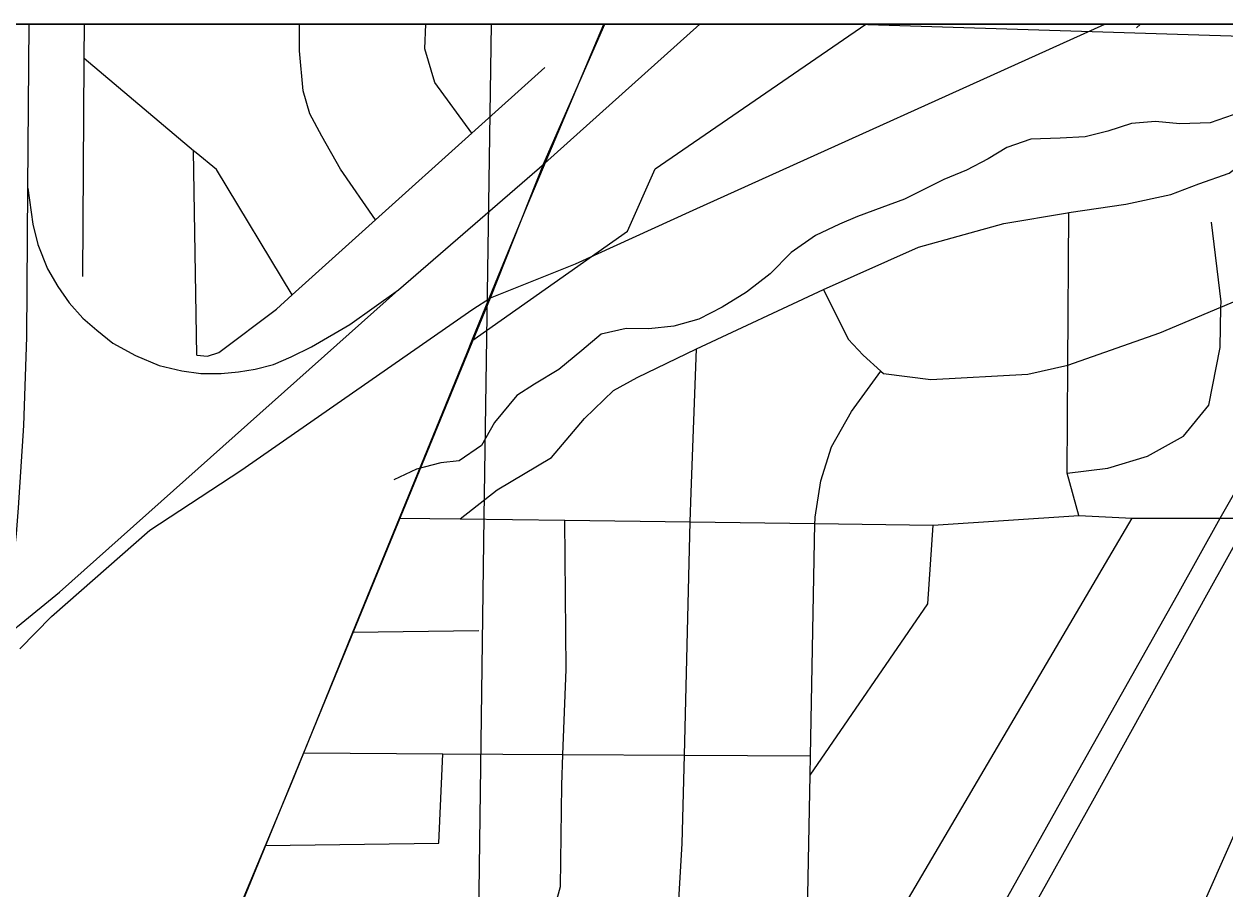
# Model space of a CAD drawing. Extents: x 0 to 34, y 0 to 22.
# Drawn here: x 4.259 to 4.896, y 20.441 to 20.9 of the extents above; entities that cross this region are included whole.
import ezdxf

# ---------------------------------------------------------------- set-up
doc = ezdxf.new("R2010")
doc.units = 0
for name, color, linetype in [('GM_X_City_Street', 7, 'Continuous'), ('GM_X_Corporation', 7, 'Continuous'), ('GM_X_Minor_River', 7, 'Continuous'), ('GM_X_Rail_Line', 7, 'Continuous'), ('GM_X_State_Route', 7, 'Continuous'), ('GM_X_US_Route', 7, 'Continuous'), ('SH_Data', 7, 'Continuous')]:
    doc.layers.add(name, color=color, linetype=linetype)

msp = doc.modelspace()

# ---------------------------------------------------------------- linework, layer by layer
at = {"layer": 'GM_X_City_Street'}
for p, q in [((4.84958, 20.89793), (4.85165, 20.9)), ((4.35053, 20.72416), (4.3488, 20.83273)), ((4.43343, 20.57701), (4.5003, 20.57791))]:
    msp.add_line(p, q, dxfattribs=at)
for points in [[(4.28992, 20.76597), (4.29071, 20.88042), (4.29071, 20.8817), (4.29084, 20.9)], [(4.44543, 20.79596), (4.42679, 20.8229), (4.41684, 20.8405), (4.41059, 20.85234), (4.40699, 20.86453), (4.40503, 20.88581), (4.40501, 20.9)], [(4.49654, 20.84196), (4.47696, 20.86889), (4.47155, 20.8868), (4.47207, 20.9)], [(4.49655, 20.73175), (4.57923, 20.79), (4.59391, 20.8231), (4.70574, 20.9)], [(4.40122, 20.75618), (4.36103, 20.82267), (4.3502, 20.83154), (4.3488, 20.83273), (4.29071, 20.8817)], [(4.35053, 20.72416), (4.35619, 20.7237), (4.36226, 20.72551), (4.39283, 20.74862), (4.40122, 20.75618), (4.44543, 20.79596), (4.49654, 20.84196), (4.53526, 20.87682)], [(4.49045, 20.63725), (4.51007, 20.65267), (4.53882, 20.6698), (4.55634, 20.69062), (4.57181, 20.70543), (4.58445, 20.71233), (4.61584, 20.72753), (4.68334, 20.75901), (4.73384, 20.78154), (4.77909, 20.79411), (4.81284, 20.79974), (4.81352, 20.79984), (4.84392, 20.8043), (4.86785, 20.80941), (4.88272, 20.81512), (4.89872, 20.8208), (4.91603, 20.83366), (4.92915, 20.84472), (4.94552, 20.85002), (4.97764, 20.85076)], [(4.81897, 20.63908), (4.81265, 20.66156), (4.81301, 20.71882), (4.81352, 20.79984)], [(4.81265, 20.66156), (4.83439, 20.66415), (4.85531, 20.67055), (4.87444, 20.68117), (4.88802, 20.6976), (4.89396, 20.72822), (4.8944, 20.74965), (4.89447, 20.7525), (4.88931, 20.79473)], [(4.68334, 20.75901), (4.69637, 20.73275), (4.70446, 20.72422), (4.71385, 20.71567), (4.71517, 20.71447), (4.74039, 20.7112), (4.79183, 20.71413), (4.81301, 20.71882), (4.86186, 20.73596), (4.8944, 20.74965), (4.93514, 20.7668)], [(4.48304, 20.13795), (4.50073, 20.18626), (4.51426, 20.21863), (4.52763, 20.24303), (4.54129, 20.26216), (4.54204, 20.26323), (4.55789, 20.27998), (4.56797, 20.29192), (4.57653, 20.30314), (4.5856, 20.32079), (4.59755, 20.35015), (4.60158, 20.36183), (4.6035, 20.3851), (4.60361, 20.38646), (4.60829, 20.46492), (4.60946, 20.51176), (4.6124, 20.62851), (4.61258, 20.63565), (4.61297, 20.65117), (4.61584, 20.72753)], [(4.67386, 20.3831), (4.67617, 20.50112), (4.67637, 20.51137), (4.67878, 20.63477), (4.67883, 20.6371), (4.67884, 20.63807), (4.6819, 20.65737), (4.68757, 20.67547), (4.69818, 20.69423), (4.71385, 20.71567)], [(4.45817, 20.63767), (4.49045, 20.63725), (4.54592, 20.63652), (4.61258, 20.63565), (4.67878, 20.63477), (4.74151, 20.63395), (4.81897, 20.63908), (4.84719, 20.63765), (4.894, 20.63765), (4.9096, 20.63765), (4.9793, 20.63661), (5.10098, 20.63391), (5.21933, 20.63164)], [(4.53668, 20.41688), (4.54372, 20.44206), (4.54431, 20.49592), (4.54491, 20.51214), (4.54659, 20.55732), (4.54592, 20.63652)], [(4.70523, 20.3981), (4.71127, 20.40652), (4.84719, 20.63765)], [(4.67617, 20.50112), (4.73874, 20.59208), (4.74151, 20.63395)], [(4.38691, 20.46376), (4.47901, 20.46513), (4.48122, 20.51252)], [(4.40731, 20.51296), (4.48122, 20.51252), (4.54491, 20.51214), (4.60946, 20.51176), (4.67637, 20.51137)]]:
    msp.add_lwpolyline(points, dxfattribs=at)
at = {"layer": 'GM_X_Corporation'}
msp.add_lwpolyline([(5.89055, 20.9), (2.1, 20.9)], dxfattribs=at)
msp.add_lwpolyline([(5.89055, 20.9), (2.1, 20.9)], dxfattribs=at)
msp.add_lwpolyline([(5.89055, 20.9), (2.1, 20.9)], dxfattribs=at)
for points in [[(4.50693, 20.9), (3.50468, 20.9), (3.50213, 20.50445), (3.8703, 19.88494), (3.98475, 19.88335), (3.99125, 20.13866), (3.99673, 20.41029), (4.49976, 20.38615), (4.50309, 20.63808)], [(5.33682, 20.9), (4.70127, 20.9), (5.33083, 20.88031), (5.33362, 20.88927), (5.33673, 20.8995)]]:
    msp.add_lwpolyline(points, close=True, dxfattribs=at)
at = {"layer": 'GM_X_Minor_River'}
msp.add_lwpolyline([(4.90086, 20.85169), (4.88874, 20.8476), (4.87249, 20.84696), (4.85966, 20.84819), (4.8468, 20.84715), (4.83431, 20.84307), (4.8222, 20.84012), (4.80897, 20.83946), (4.79347, 20.83881), (4.7806, 20.83435), (4.77073, 20.82835), (4.75935, 20.82237), (4.74722, 20.81752), (4.73774, 20.81266), (4.72636, 20.80705), (4.71424, 20.80259), (4.70135, 20.79775), (4.69188, 20.79365), (4.67899, 20.78767), (4.66607, 20.77866), (4.65503, 20.76736), (4.64249, 20.75758), (4.62958, 20.74971), (4.61706, 20.74335), (4.60381, 20.73965), (4.59058, 20.73823), (4.57849, 20.73832), (4.56525, 20.73538), (4.55498, 20.72673), (4.54281, 20.71657), (4.5299, 20.7087), (4.52041, 20.7027), (4.50859, 20.68837), (4.5017, 20.67628), (4.48992, 20.66802), (4.48009, 20.66695), (4.46722, 20.66363), (4.45509, 20.65803)], dxfattribs=at)
at = {"layer": 'GM_X_Rail_Line'}
for p, q in [((4.26084, 20.81283), (4.26154, 20.9)), ((4.535, 20.8265), (4.56723, 20.9)), ((4.50655, 20.75455), (4.535, 20.8265))]:
    msp.add_line(p, q, dxfattribs=at)
for points in [[(2.1, 18.51116), (2.28079, 18.68453), (2.45355, 18.84887), (2.9301, 19.3073), (3.22356, 19.58843), (3.59866, 19.94878), (3.74675, 20.09145), (4.153, 20.48197), (4.17491, 20.50283), (4.20545, 20.53251), (4.22995, 20.55563), (4.25537, 20.58017), (4.27759, 20.59825), (4.45771, 20.75891), (4.53523, 20.82594), (4.61763, 20.9)], [(4.18883, 19.24848), (4.22361, 19.28405), (4.28525, 19.35837), (4.38325, 19.49435), (4.54289, 19.73785), (4.6646, 19.96475), (4.86693, 20.39167), (4.92502, 20.52264), (5.06144, 20.86325), (5.07333, 20.9)], [(4.50655, 20.75455), (4.5516, 20.77273), (4.61403, 20.8012), (4.83274, 20.9)], [(4.153, 20.48197), (4.17115, 20.50209), (4.18144, 20.51296), (4.1957, 20.52673), (4.20787, 20.53967), (4.21611, 20.54925), (4.22598, 20.5596), (4.2328, 20.56749), (4.23832, 20.57547), (4.24242, 20.58255), (4.24622, 20.5904), (4.24902, 20.59778), (4.25105, 20.60567), (4.25234, 20.6122), (4.25369, 20.6198), (4.25483, 20.62935), (4.25584, 20.64307), (4.25868, 20.68675), (4.26018, 20.73367), (4.26084, 20.81283)], [(4.26084, 20.81283), (4.26349, 20.79375), (4.26617, 20.7829), (4.27115, 20.77002), (4.27663, 20.76057), (4.28276, 20.7519), (4.29003, 20.74386), (4.29734, 20.73739), (4.30598, 20.73046), (4.31789, 20.72395), (4.33061, 20.71872), (4.34261, 20.71578), (4.35269, 20.71451), (4.36353, 20.71451), (4.37259, 20.71527), (4.38153, 20.7168), (4.39122, 20.71923), (4.40067, 20.72331), (4.41139, 20.72867), (4.4318, 20.74054), (4.45771, 20.75891)], [(4.24976, 20.13284), (4.35965, 20.39712), (4.50655, 20.75455)], [(4.25652, 20.56827), (4.27341, 20.58537), (4.32557, 20.63122), (4.37393, 20.66296), (4.49714, 20.74859), (4.50655, 20.75455)]]:
    msp.add_lwpolyline(points, dxfattribs=at)
at = {"layer": 'GM_X_State_Route'}
for points in [[(4.4919, 19.88584), (4.54044, 19.97175), (4.60533, 20.08839), (4.67905, 20.22141), (4.74979, 20.35041), (4.82716, 20.48915), (4.88685, 20.59695), (4.9096, 20.63765), (4.93977, 20.69538), (4.98151, 20.76989), (4.99373, 20.79226), (5.00102, 20.80838), (5.00674, 20.82659), (5.01285, 20.85038), (5.01662, 20.8773), (5.01897, 20.9)], [(4.52316, 19.97129), (4.58726, 20.08526), (4.66062, 20.21894), (4.7333, 20.3511), (4.81176, 20.49139), (4.87124, 20.59695), (4.894, 20.63765), (4.9676, 20.76664), (4.98086, 20.79031), (4.99087, 20.81098), (4.99698, 20.82984), (5.00193, 20.84986), (5.00466, 20.86872), (5.00648, 20.88354), (5.00838, 20.9)]]:
    msp.add_lwpolyline(points, dxfattribs=at)
at = {"layer": 'GM_X_US_Route'}
msp.add_line((4.52784, 20.80801), (4.56664, 20.9), dxfattribs=at)
for points in [[(4.49693, 20.73269), (4.5107, 20.76647), (4.52429, 20.7996), (4.52784, 20.80801)], [(4.05917, 19.6756), (4.06041, 19.67934), (4.0888, 19.74843), (4.10891, 19.7968), (4.14399, 19.88115), (4.18055, 19.96905), (4.21978, 20.06339), (4.24973, 20.13538), (4.25135, 20.13928), (4.28105, 20.21039), (4.30848, 20.27602), (4.33964, 20.35063), (4.35789, 20.39429), (4.3666, 20.41515), (4.38691, 20.46376), (4.40078, 20.49695), (4.40731, 20.51296), (4.43343, 20.57701), (4.45817, 20.63767), (4.49419, 20.72599), (4.49655, 20.73175), (4.49693, 20.73269)]]:
    msp.add_lwpolyline(points, dxfattribs=at)
at = {"layer": 'SH_Data'}
msp.add_line((2.1, 20.9), (8.9, 20.9), dxfattribs=at)
msp.add_line((2.1, 20.9), (8.9, 20.9), dxfattribs=at)

doc.saveas('drawing.dxf')
